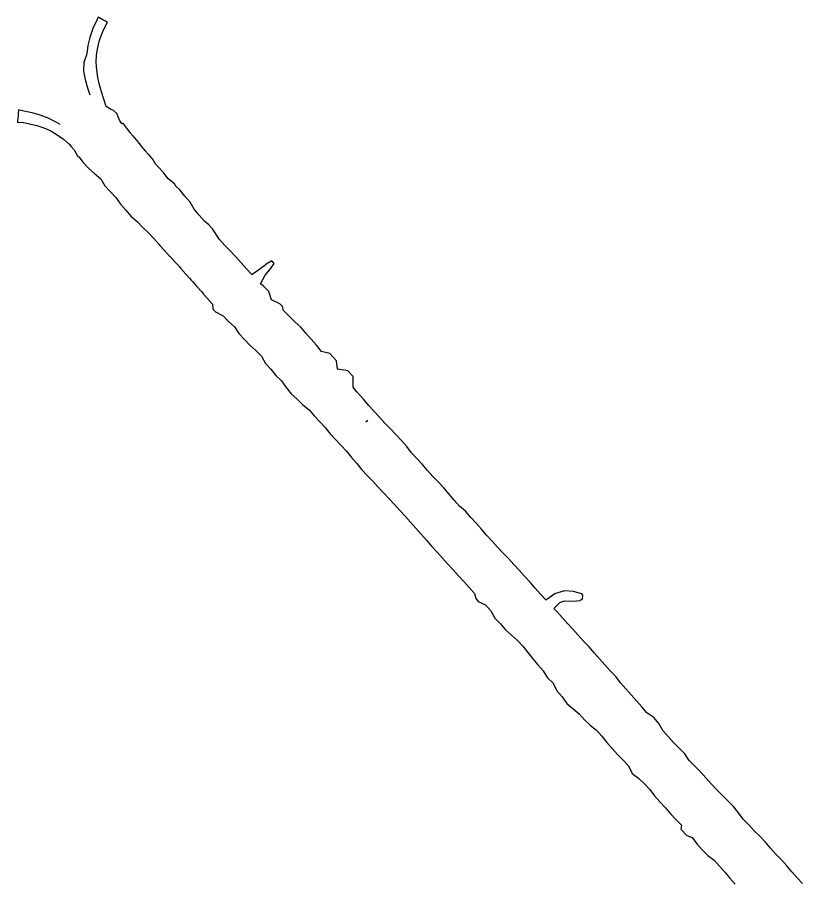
# Model space of a CAD drawing. Extents: x -5665 to 1997148, y 4 to 812485.
# Drawn here: x 1957360 to 1962285, y 807051 to 812485 of the extents above; entities that cross this region are included whole.
import ezdxf

# ---------------------------------------------------------------- set-up
doc = ezdxf.new("R2010")
doc.units = 0
doc.layers.add('RD_EX_UT', color=7, linetype='Continuous')
doc.layers.add('RD_PD_CstnLmt', color=7, linetype='Continuous')

msp = doc.modelspace()

# ---------------------------------------------------------------- linework, layer by layer
at = {"layer": 'RD_EX_UT'}
msp.add_line((1959557.3, 809955), (1959546.3, 809944.9), dxfattribs=at)
at = {"layer": 'RD_PD_CstnLmt'}
for p, q in [((1958831.9, 810871.4), (1958881, 810906.3)), ((1958881, 810906.3), (1958920.3, 810937.4)), ((1958915.3, 810867.9), (1958948, 810906.3)), ((1958955.8, 810957.7), (1958920.3, 810937.4)), ((1958948, 810906.3), (1958971.7, 810939.8)), ((1958971.7, 810939.8), (1958955.8, 810957.7)), ((1958885, 810813), (1958915.3, 810867.9)), ((1958587.3, 810653.9), (1958602, 810637.6)), ((1958602, 810637.6), (1958650.5, 810613.5)), ((1958650.5, 810613.5), (1958684.9, 810577.2)), ((1958721.4, 810542.9), (1958750.1, 810501.4)), ((1958750.1, 810501.4), (1958784.2, 810464.8)), ((1958784.2, 810464.8), (1958818.8, 810428.7)), ((1958818.8, 810428.7), (1958855.5, 810394.5)), ((1958855.5, 810394.5), (1958890.5, 810358.7)), ((1958890.5, 810358.7), (1958916, 810314.4)), ((1958916, 810314.4), (1958949.3, 810277)), ((1958949.3, 810277), (1958980.8, 810238.2)), ((1958980.8, 810238.2), (1959017.8, 810204.2)), ((1959017.8, 810204.2), (1959046.4, 810162.6)), ((1959046.4, 810162.6), (1959077.8, 810123.6)), ((1959077.8, 810123.6), (1959115.9, 810090.7)), ((1959115.9, 810090.7), (1959150.7, 810054.7)), ((1959150.7, 810054.7), (1959190.7, 810023.5)), ((1959190.7, 810023.5), (1959222.1, 809984.4)), ((1960674.6, 808830.8), (1960730.8, 808871.8)), ((1960730.8, 808871.8), (1960794.2, 808890)), ((1960794.2, 808890), (1960847, 808886.1)), ((1960847, 808886.1), (1960896, 808871.4)), ((1960896, 808871.4), (1960903.7, 808859.5)), ((1960903.7, 808859.5), (1960901.8, 808835.6)), ((1960725.3, 808776.9), (1960762.6, 808814.4)), ((1960762.6, 808814.4), (1960794.6, 808824.2)), ((1960794.6, 808824.2), (1960841.8, 808821.8)), ((1960841.8, 808821.8), (1960892.3, 808826.4)), ((1960901.8, 808835.6), (1960892.3, 808826.4))]:
    msp.add_line(p, q, dxfattribs=at)
for points in [[(1958022.6, 811821.4), (1958016.9, 811816.8), (1958002.8, 811835.6), (1957992.5, 811861.4), (1957983.8, 811882.5), (1957983.8, 811882.5), (1957964.1, 811900), (1957944.3, 811908.8), (1957918.4, 811926), (1957901.8, 811971.6), (1957888.4, 812017.3), (1957874.7, 812062.3), (1957864.9, 812108.2), (1957857.9, 812154.7), (1957855.2, 812201.7), (1957857.3, 812248.8), (1957864.6, 812295.3), (1957875.5, 812341.2), (1957891.4, 812385.6), (1957895.5, 812395.6), (1957911.1, 812428.3), (1957924.7, 812454.5), (1957923.9, 812454.9), (1957913.3, 812460.6), (1957909.8, 812462.5), (1957908, 812463.4), (1957897.4, 812469.1), (1957886.8, 812474.7), (1957885.1, 812475.7), (1957881.6, 812477.5), (1957871, 812483.2), (1957867.8, 812484.9), (1957854.3, 812457.4), (1957836.8, 812420.6), (1957832.3, 812409.2), (1957815.2, 812359), (1957802.5, 812307.6), (1957795.8, 812255.1), (1957777.7, 812202.4), (1957775.6, 812147.9), (1957784.9, 812094.1), (1957799.5, 812041.7), (1957814.3, 811997.9)], [(1957629.6, 811813.4), (1957600, 811829.6), (1957552.6, 811852.5), (1957503.3, 811871), (1957452.7, 811885.9), (1957401.1, 811896.6), (1957368.2, 811904.2), (1957367.7, 811899), (1957366.5, 811887), (1957365.9, 811881.1), (1957365.7, 811879.1), (1957364.5, 811867.1), (1957361.3, 811835.8), (1957361.1, 811833.8), (1957360.5, 811827.8), (1957360.3, 811825.9), (1957360.3, 811825.9), (1957390.3, 811827), (1957436.3, 811817.4), (1957482.1, 811806.5), (1957527, 811791.9), (1957570.3, 811772.6), (1957610.6, 811747.7), (1957649.9, 811721.6), (1957684.6, 811689.4), (1957698.7, 811674.4), (1957715.8, 811654.2), (1957719.8, 811649.1), (1957739.3, 811611.9), (1957745.8, 811610.5), (1957772.1, 811573.9), (1957807.2, 811537.9), (1957808.5, 811536.6), (1957845.1, 811504.3), (1957883.5, 811471.2), (1957909.5, 811427.3), (1957944, 811390.8), (1957978, 811353.9), (1958007, 811312.5), (1958041.1, 811275.9), (1958072.6, 811237), (1958111.2, 811204.5), (1958145.9, 811168.4), (1958182.4, 811134), (1958216.5, 811097.5), (1958249.1, 811059.5), (1958254, 811053.7), (1958282.8, 811022.6), (1958315.5, 810987.3), (1958316.8, 810985.9), (1958318.8, 810983.7), (1958350.8, 810949.3), (1958372.6, 810925.7), (1958375.7, 810922.1), (1958384.3, 810912.2), (1958417, 810874.3), (1958439.2, 810849.3), (1958450.4, 810837.1), (1958460.8, 810824.8), (1958483.2, 810799.4), (1958516.6, 810762.1), (1958524.9, 810752.6), (1958528, 810748.9), (1958549.4, 810724.4), (1958580.7, 810689.9), (1958583, 810687.4), (1958583.9, 810686.4), (1958587.3, 810653.9)], [(1958022.6, 811821.4), (1958036, 811800.1), (1958051.8, 811780.7), (1958066.5, 811763), (1958083.6, 811742.1), (1958095, 811728.3), (1958116.2, 811704.2), (1958147.5, 811665.2), (1958162.2, 811647.6), (1958180, 811627.2), (1958212.4, 811589.1), (1958222.3, 811571.1)], [(1958831.9, 810871.4), (1958797.9, 810908), (1958764.1, 810944.9), (1958730.6, 810982.1), (1958696.3, 811018.5), (1958661.3, 811054.1), (1958628.3, 811091.2), (1958584.5, 811157.5), (1958561.7, 811184.1), (1958534.7, 811207.3), (1958501.5, 811244.2), (1958469.3, 811282.4), (1958443.3, 811325.9), (1958410.8, 811363.9), (1958379.8, 811403.1), (1958353.3, 811426.4), (1958346.5, 811440.4), (1958305.8, 811471.7), (1958276.2, 811512.1), (1958241.9, 811548.6), (1958222.3, 811571.1)], [(1959361.2, 810330.5), (1959319.6, 810376.4), (1959268, 810389.4), (1959236.8, 810428.6), (1959204, 810466.4), (1959169.7, 810502.8), (1959137.5, 810541.1), (1959100.7, 810575.1), (1959065.2, 810610.4), (1959029.6, 810645.7), (1959022.7, 810670.5), (1959006.5, 810688.3), (1958955.2, 810713.2), (1958936.9, 810764.1), (1958901.7, 810799.7), (1958885, 810813)], [(1958684.9, 810577.2), (1958721.4, 810542.9)], [(1960674.6, 808830.8), (1960640.6, 808866.7), (1960608.4, 808905.1), (1960575.3, 808942.5), (1960541.2, 808979.1), (1960508.4, 809016.8), (1960474.5, 809053.6), (1960440.5, 809090.3), (1960405.7, 809126.2), (1960370.5, 809161.8), (1960337.3, 809199.2), (1960303.3, 809235.9), (1960271.7, 809274.7), (1960237.4, 809311.1), (1960203.3, 809347.7), (1960171.5, 809386.3), (1960132.5, 809418.4), (1960100.7, 809457.1), (1960067.9, 809494.8), (1960035.4, 809532.9), (1960000.7, 809568.9), (1959966.4, 809605.3), (1959933.4, 809642.9), (1959900.4, 809680.5), (1959866, 809716.7), (1959832.7, 809754.1), (1959802.2, 809793.8), (1959769, 809831.3), (1959734.6, 809867.6), (1959700.8, 809904.4), (1959665.7, 809940.1), (1959632.4, 809977.4), (1959597.1, 810012.9), (1959564.4, 810050.7), (1959531.9, 810088.7), (1959505.5, 810117.3), (1959486.8, 810138), (1959467.3, 810165.2), (1959465.9, 810231.3), (1959432.3, 810268.4), (1959368.9, 810278.4), (1959361.2, 810330.5)], [(1959222.1, 809984.4), (1959256.3, 809947.9), (1959291.6, 809912.5), (1959321.8, 809872.4), (1959356.4, 809836.3), (1959390.1, 809799.3), (1959424.6, 809763.1), (1959456.8, 809724.8), (1959488.4, 809686), (1959520.4, 809647.5), (1959553.9, 809610.4), (1959588.8, 809574.5), (1959623.4, 809538.4), (1959657.3, 809501.7), (1959691.9, 809465.5), (1959725.5, 809428.5), (1959759.4, 809391.7), (1959793.4, 809355.1), (1959826.2, 809317.3), (1959859.9, 809280.4), (1959893.7, 809243.5), (1959926.2, 809205.5), (1959958.6, 809167.4), (1959992.5, 809130.6), (1960025.7, 809093.3), (1960058.8, 809055.8), (1960092.9, 809019.2), (1960126.9, 808982.5), (1960160.8, 808945.8), (1960192.9, 808907.5), (1960227, 808870.9), (1960235, 808838.8), (1960250.8, 808820.7)], [(1960250.8, 808820.7), (1960296.9, 808799.2), (1960330.1, 808761.8), (1960353.9, 808715.9), (1960389.8, 808681), (1960421.9, 808642.6), (1960458.8, 808608.9), (1960497.3, 808576.7), (1960530.5, 808539.8), (1960561.3, 808500.6), (1960592.1, 808461.2), (1960623.9, 808422.6), (1960658.5, 808386.4), (1960684.7, 808342.8), (1960721.4, 808307.8), (1960744.1, 808260.6), (1960777.8, 808223.1), (1960805.9, 808181.1), (1960844.9, 808149), (1960883.7, 808116.6), (1960916.3, 808078.7), (1960952.4, 808044), (1960992.2, 808012.5), (1961025.6, 807975.4), (1961057.6, 807936.8), (1961090.2, 807898.9), (1961123.7, 807861.8), (1961158.9, 807826.2), (1961193.8, 807790.4), (1961215.2, 807742.4), (1961256.2, 807712), (1961292.6, 807677.5), (1961326.4, 807640.6), (1961357.1, 807601), (1961389.8, 807563.1), (1961424.1, 807526.8), (1961455.9, 807488.1), (1961490.6, 807452.1), (1961526, 807416.7), (1961522.2, 807391.5), (1961557.8, 807352.1)], [(1962285.2, 807050.8), (1962285.2, 807050.8), (1962251.2, 807087.4), (1962218.2, 807125), (1962184.9, 807162.3), (1962151.5, 807199.5), (1962117.2, 807235.9), (1962084.4, 807273.7), (1962051.8, 807311.6), (1962017.1, 807347.6), (1961981.2, 807382.6), (1961947.5, 807419.5), (1961913.1, 807455.8), (1961882.6, 807495.7), (1961852.3, 807535.7), (1961815.4, 807569.7), (1961780.4, 807605.5), (1961744.5, 807640.4), (1961710.8, 807677.3), (1961677.1, 807714.2), (1961644.1, 807751.8), (1961610, 807788.5), (1961572.9, 807822.3), (1961545.5, 807864.9), (1961510.1, 807900.3), (1961476.1, 807937), (1961442, 807973.6), (1961408.9, 808011.1), (1961382.6, 808054.7), (1961351.4, 808093.9), (1961309, 808122.9), (1961276.1, 808160.6), (1961242.7, 808197.9), (1961209.7, 808235.4), (1961177, 808273.2), (1961143.8, 808310.6), (1961112.6, 808349.8), (1961078.6, 808386.5), (1961045, 808423.5), (1961011.6, 808460.7), (1960977.9, 808497.7), (1960945.5, 808535.7), (1960910.5, 808571.5), (1960877.9, 808609.4), (1960843.8, 808646), (1960810, 808682.9), (1960776.3, 808719.8), (1960742.7, 808756.9), (1960725.3, 808776.9)], [(1961557.8, 807352.1), (1961591.4, 807341), (1961620.9, 807300.2), (1961654.9, 807263.6), (1961690.2, 807228.1), (1961730.5, 807197.2), (1961763.3, 807159.4), (1961796.9, 807122.3), (1961829.4, 807084.3), (1961862.1, 807046.5)]]:
    msp.add_lwpolyline(points, dxfattribs=at)

doc.saveas('drawing.dxf')
